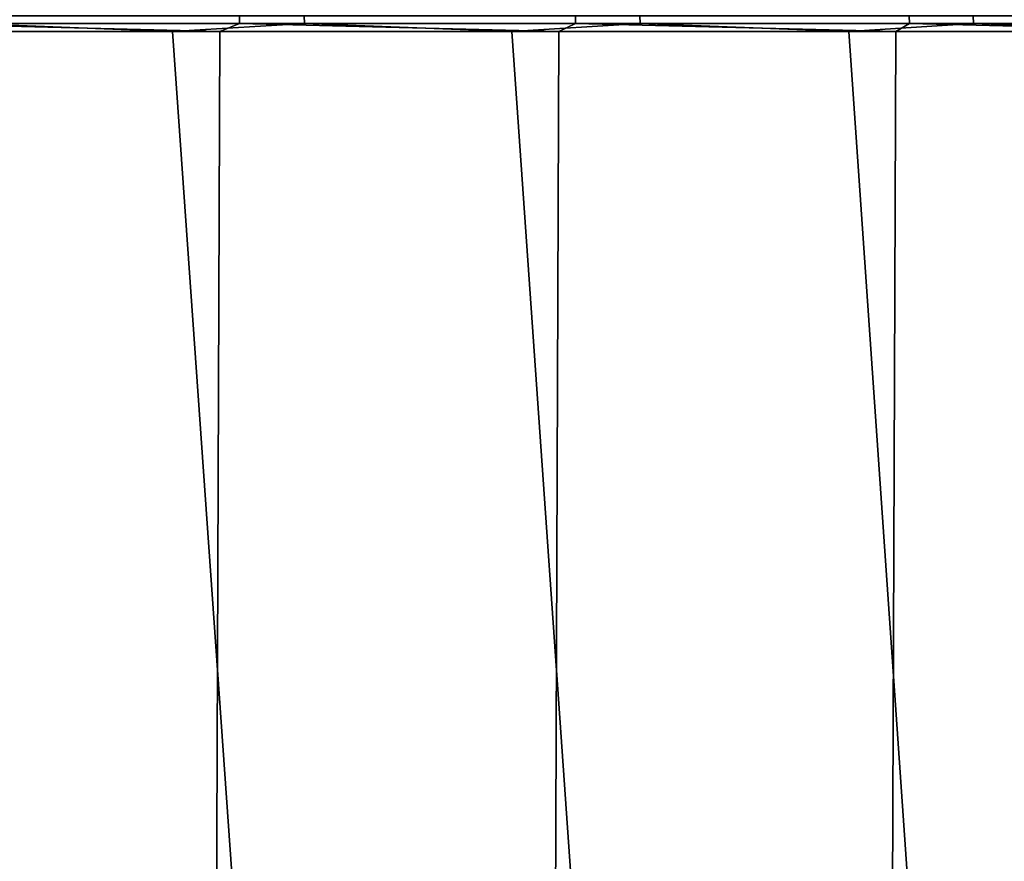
# Model space of a CAD drawing. Header units: metres. Extents: x -240 to 45, y -77 to 27.
# Tile 673 of 1056: x 20.51 to 23.39, y -64.53 to -62.07. Entities that reach past the tile are written whole.
import ezdxf

# ---------------------------------------------------------------- set-up
doc = ezdxf.new("R2010")
doc.units = ezdxf.units.M
doc.layers.add('solid_102011X2', color=7, linetype='CONTINUOUS')

msp = doc.modelspace()

# ---------------------------------------------------------------- linework, layer by layer
at = {"layer": 'solid_102011X2'}
for points in [[(20.356403, -62.076534, 121.579811), (19.960674, -62.099998, 121.594696), (20.957747, -62.099998, 121.546806)], [(20.165991, -62.076534, 81.612938), (21.096794, -62.099998, 81.663849), (20.10008, -62.099998, 81.609001)], [(20.165808, -62.053585, 81.618454), (21.153748, -62.053585, 81.675873), (21.154203, -62.076534, 81.67038), (20.165991, -62.076534, 81.612938)], [(20.165991, -62.076534, 81.612938), (21.154203, -62.076534, 81.67038), (21.096794, -62.099998, 81.663849)], [(21.343517, -62.053608, 121.507469), (20.356169, -62.053608, 121.574303), (20.356403, -62.076534, 121.579811), (21.344025, -62.076534, 121.512955)], [(21.344025, -62.076534, 121.512955), (20.356403, -62.076534, 121.579811), (20.957747, -62.099998, 121.546806)], [(21.344025, -62.076534, 121.512955), (20.957747, -62.099998, 121.546806), (21.951185, -62.099998, 121.449226)], [(21.154203, -62.076534, 81.67038), (22.089529, -62.099998, 81.768349), (21.096794, -62.099998, 81.663849)], [(21.153748, -62.053585, 81.675873), (22.137636, -62.053585, 81.78212), (22.138365, -62.076534, 81.776649), (21.154203, -62.076534, 81.67038)], [(21.154203, -62.076534, 81.67038), (22.138365, -62.076534, 81.776649), (22.089529, -62.099998, 81.768349)], [(22.326349, -62.053608, 121.391861), (21.343517, -62.053608, 121.507469), (21.344025, -62.076534, 121.512955), (22.327127, -62.076534, 121.397308)], [(22.327127, -62.076534, 121.397308), (21.344025, -62.076534, 121.512955), (21.951185, -62.099998, 121.449226)], [(22.327127, -62.076534, 121.397308), (21.951185, -62.099998, 121.449226), (22.938519, -62.099998, 121.3022)], [(22.138365, -62.076534, 81.776649), (23.075813, -62.099998, 81.922256), (22.089529, -62.099998, 81.768349)], [(22.137636, -62.053585, 81.78212), (23.115063, -62.053585, 81.936913), (23.11606, -62.076534, 81.931488), (22.138365, -62.076534, 81.776649)], [(22.138365, -62.076534, 81.776649), (23.11606, -62.076534, 81.931488), (23.075813, -62.099998, 81.922256)], [(23.302256, -62.053608, 121.227753), (22.326349, -62.053608, 121.391861), (22.327127, -62.076534, 121.397308), (23.303303, -62.076534, 121.233162)], [(23.303303, -62.076534, 121.233162), (22.327127, -62.076534, 121.397308), (22.938519, -62.099998, 121.3022)], [(23.303303, -62.076534, 121.233162), (22.938519, -62.099998, 121.3022), (23.917286, -62.099998, 121.106094)], [(23.11606, -62.076534, 81.931488), (24.05319, -62.099998, 82.125183), (23.075813, -62.099998, 81.922256)], [(23.115063, -62.053585, 81.936913), (24.083632, -62.053585, 82.139893), (24.084896, -62.076534, 82.134521), (23.11606, -62.076534, 81.931488)], [(23.11606, -62.076534, 81.931488), (24.084896, -62.076534, 82.134521), (24.05319, -62.099998, 82.125183)], [(24.268847, -62.053612, 121.015564), (23.302256, -62.053608, 121.227753), (23.303303, -62.076534, 121.233162), (24.270161, -62.076534, 121.020912)], [(24.270161, -62.076534, 121.020912), (23.303303, -62.076534, 121.233162), (23.917286, -62.099998, 121.106094)], [(18.962456, -62.099998, 121.592773), (19.948761, -75.997673, 121.594963), (20.94487, -75.997673, 121.547737), (19.960674, -62.099998, 121.594696)], [(19.960674, -62.099998, 121.594696), (20.94487, -75.997673, 121.547737), (21.937387, -75.997673, 121.45092), (20.957747, -62.099998, 121.546806)], [(20.048464, -75.997673, 81.607521), (20.10008, -62.099998, 81.609001), (21.096794, -62.099998, 81.663849), (21.044325, -75.997673, 81.659714)], [(20.957747, -62.099998, 121.546806), (21.937387, -75.997673, 121.45092), (22.923843, -75.997673, 121.304756), (21.951185, -62.099998, 121.449226)], [(21.044325, -75.997673, 81.659714), (21.096794, -62.099998, 81.663849), (22.089529, -62.099998, 81.768349), (22.036346, -75.997673, 81.761475)], [(21.951185, -62.099998, 121.449226), (22.923843, -75.997673, 121.304756), (23.901789, -75.997673, 121.109596), (22.938519, -62.099998, 121.3022)], [(22.036346, -75.997673, 81.761475), (22.089529, -62.099998, 81.768349), (23.075813, -62.099998, 81.922256), (23.022062, -75.997673, 81.912567)], [(22.938519, -62.099998, 121.3022), (23.901789, -75.997673, 121.109596), (24.86879, -75.997673, 120.865929), (23.917286, -62.099998, 121.106094)], [(23.022062, -75.997673, 81.912567), (23.075813, -62.099998, 81.922256), (24.05319, -62.099998, 82.125183), (23.999022, -75.997673, 82.112602)]]:
    msp.add_3dface(points, dxfattribs=at)

doc.saveas('drawing.dxf')
